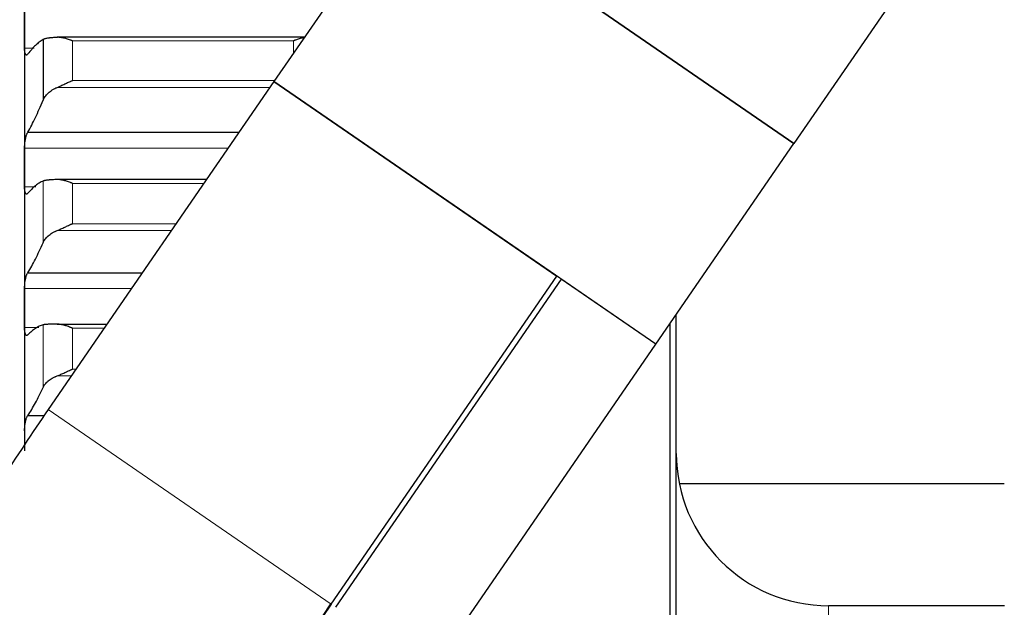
# Model space of a CAD drawing. Header units: inches. Extents: x 0 to 17820, y -10 to 12600.
# Tile 302 of 339: x 11826 to 11987, y 8896 to 8992. Entities that reach past the tile are written whole.
import ezdxf

# ---------------------------------------------------------------- set-up
doc = ezdxf.new("R2010")
doc.units = ezdxf.units.IN
doc.layers.add('1', color=7, linetype='Continuous', true_color=0xffffff)

msp = doc.modelspace()

# ---------------------------------------------------------------- linework, layer by layer
at = {"layer": '1', "color": 2, "linetype": 'Continuous', "lineweight": 25}
for p, q in [((12002.415, 9044.121), (11952.623, 8971.763)), ((11889.934, 9014.901), (11867.259, 8981.949)), ((11952.625, 8971.761), (11889.934, 9014.901)), ((11889.937, 9014.9), (11952.623, 8971.763)), ((11826.313, 9012.8), (11826.313, 8990.535)), ((11826.313, 8990.535), (11826.313, 8967.846)), ((11872.245, 8989.196), (11831.681, 8989.196)), ((11829.339, 8988.82), (11829.339, 8978.858)), ((11867.259, 8981.949), (11830.2, 8928.096)), ((11867.259, 8981.949), (11913.703, 8949.99)), ((11929.95, 8938.81), (11867.259, 8981.949)), ((11826.85, 8973.625), (11861.531, 8973.625)), ((11929.95, 8938.81), (11952.625, 8971.761)), ((11826.313, 8967.846), (11826.313, 8944.769)), ((11856.179, 8965.848), (11831.681, 8965.848)), ((11826.85, 8950.556), (11845.656, 8950.556)), ((11876.644, 8896.136), (11913.703, 8949.99)), ((11914.42, 8949.497), (11877.361, 8895.643)), ((11929.95, 8938.81), (11914.42, 8949.497)), ((11826.313, 8944.769), (11826.313, 8921.343)), ((11933.313, 8568.013), (11933.313, 8943.7)), ((11831.681, 8942.118), (11839.85, 8942.118)), ((11932.313, 8565.564), (11932.313, 8942.252)), ((11892.891, 8884.956), (11929.95, 8938.81)), ((11826.85, 8927.127), (11829.556, 8927.127)), ((11987.156, 8915.901), (11933.812, 8915.901)), ((11987.167, 8895.901), (11958.313, 8895.901))]:
    msp.add_line(p, q, dxfattribs=at)
at = {"layer": '1', "color": 110, "linetype": 'Continuous', "lineweight": 13}
for p, q in [((11834.168, 8988.609), (11870.457, 8988.609)), ((11834.168, 8988.609), (11834.168, 8982.104)), ((11870.457, 8988.609), (11870.457, 8986.596)), ((11826.315, 8987.426), (11827.868, 8987.426)), ((11834.168, 8982.104), (11867.365, 8982.104)), ((11831.681, 8980.975), (11866.588, 8980.975)), ((11826.315, 8971.011), (11859.732, 8971.011)), ((11829.339, 8965.602), (11829.339, 8955.47)), ((11834.168, 8965.225), (11855.75, 8965.225)), ((11834.168, 8965.225), (11834.168, 8958.609)), ((11826.315, 8964.681), (11828.187, 8964.681)), ((11834.168, 8958.609), (11851.198, 8958.609)), ((11831.681, 8957.49), (11850.427, 8957.49)), ((11826.315, 8947.986), (11843.888, 8947.986)), ((11826.315, 8941.553), (11828.652, 8941.553)), ((11829.339, 8942.001), (11829.339, 8931.715)), ((11834.168, 8941.457), (11839.395, 8941.457)), ((11834.168, 8941.457), (11834.168, 8934.741)), ((11834.168, 8934.741), (11834.773, 8934.741)), ((11831.681, 8933.633), (11834.011, 8933.633)), ((11830.2, 8928.096), (11876.644, 8896.136)), ((11958.313, 8895.901), (11958.313, 8705.953))]:
    msp.add_line(p, q, dxfattribs=at)
at = {"layer": '1', "color": 2, "linetype": 'Continuous', "lineweight": 25}
msp.add_arc((11958.313, 8920.901), 25, 180, 270, dxfattribs=at)
for centre, major_axis, start_param, end_param in [((11943.156, 8850.367), (-92.943, -135.064), 4.712389, 5.6613687), ((11942.44, 8850.86), (91.809, 133.417), 1.5707963, 2.519776)]:
    msp.add_ellipse(centre, major_axis=major_axis, ratio=0.4931559, start_param=start_param, end_param=end_param, dxfattribs=at)
for points in [[(11826.313, 8990.535), (11826.313, 8991.571), (11826.313, 8992.608), (11826.315, 8993.644)], [(11826.315, 8987.426), (11826.313, 8988.462), (11826.313, 8989.498), (11826.313, 8990.535)], [(11829.339, 8988.82), (11829.135, 8988.701), (11828.725, 8988.423), (11828.106, 8987.891), (11827.481, 8987.244), (11827.061, 8986.735), (11826.85, 8986.461)], [(11826.85, 8973.625), (11827.061, 8973.994), (11827.481, 8974.766), (11828.106, 8976.024), (11828.725, 8977.382), (11829.135, 8978.355), (11829.339, 8978.858)], [(11826.313, 8967.846), (11826.313, 8968.901), (11826.313, 8969.956), (11826.315, 8971.011)], [(11826.315, 8964.681), (11826.313, 8965.736), (11826.313, 8966.791), (11826.313, 8967.846)], [(11829.339, 8965.602), (11829.135, 8965.515), (11828.725, 8965.299), (11828.106, 8964.86), (11827.481, 8964.304), (11827.061, 8963.855), (11826.85, 8963.611)], [(11826.85, 8950.556), (11827.061, 8950.897), (11827.481, 8951.613), (11828.106, 8952.79), (11828.725, 8954.07), (11829.135, 8954.992), (11829.339, 8955.47)], [(11826.313, 8944.769), (11826.313, 8945.842), (11826.313, 8946.914), (11826.315, 8947.986)], [(11826.315, 8941.553), (11826.313, 8942.625), (11826.313, 8943.697), (11826.313, 8944.769)], [(11829.339, 8942.001), (11829.135, 8941.945), (11828.725, 8941.792), (11828.106, 8941.446), (11827.481, 8940.982), (11827.061, 8940.594), (11826.85, 8940.38)], [(11826.85, 8927.127), (11827.061, 8927.439), (11827.481, 8928.098), (11828.106, 8929.193), (11828.725, 8930.392), (11829.135, 8931.262), (11829.339, 8931.715)]]:
    msp.add_open_spline(points, degree=3, dxfattribs=at)
for points, knots in [([(11831.681, 8989.192), (11831.535, 8989.185), (11831.395, 8989.177), (11831.126, 8989.159), (11830.869, 8989.139), (11830.632, 8989.115), (11830.492, 8989.099), (11830.464, 8989.095), (11830.409, 8989.089), (11830.382, 8989.085), (11830.302, 8989.074), (11830.25, 8989.067), (11830.1, 8989.044), (11830.008, 8989.028), (11829.836, 8988.993), (11829.757, 8988.974), (11829.649, 8988.944), (11829.615, 8988.934), (11829.566, 8988.918), (11829.55, 8988.913), (11829.519, 8988.902), (11829.504, 8988.896), (11829.432, 8988.868), (11829.381, 8988.845), (11829.339, 8988.82)], [0, 0, 0, 0, 0.125, 0.125, 0.25, 0.375, 0.375, 0.40625, 0.40625, 0.4375, 0.4375, 0.5, 0.5, 0.625, 0.625, 0.75, 0.75, 0.8125, 0.8125, 0.84375, 0.84375, 0.875, 0.875, 1, 1, 1, 1]), ([(11834.168, 8988.609), (11834.165, 8988.61), (11834.162, 8988.611), (11834.155, 8988.614), (11834.152, 8988.615), (11834.142, 8988.619), (11834.122, 8988.628), (11834.076, 8988.646), (11833.983, 8988.683), (11833.798, 8988.754), (11833.641, 8988.812), (11833.327, 8988.92), (11833.119, 8988.984), (11832.808, 8989.064), (11832.704, 8989.088), (11832.549, 8989.12), (11832.497, 8989.13), (11832.393, 8989.147), (11832.342, 8989.155), (11832.187, 8989.176), (11832.084, 8989.186), (11831.881, 8989.197), (11831.781, 8989.197), (11831.681, 8989.192)], [0, 0, 0, 0, 0.0039062, 0.0039062, 0.0078125, 0.0078125, 0.015625, 0.03125, 0.0625, 0.125, 0.25, 0.25, 0.5, 0.5, 0.625, 0.625, 0.6875, 0.6875, 0.75, 0.75, 0.875, 0.875, 1, 1, 1, 1]), ([(11872.183, 8989.139), (11872.133, 8989.13), (11872.082, 8989.121), (11871.929, 8989.09), (11871.824, 8989.066), (11871.615, 8989.012), (11871.51, 8988.982), (11871.3, 8988.919), (11871.195, 8988.884), (11870.985, 8988.812), (11870.879, 8988.774), (11870.721, 8988.714), (11870.642, 8988.683), (11870.549, 8988.646), (11870.503, 8988.628), (11870.483, 8988.619), (11870.47, 8988.614), (11870.463, 8988.611), (11870.457, 8988.609)], [0, 0, 0, 0, 0.0890665, 0.0890665, 0.2712532, 0.2712532, 0.4534399, 0.4534399, 0.6356266, 0.6356266, 0.8178133, 0.8178133, 0.9089067, 0.9544533, 0.9772267, 0.9886133, 0.9886133, 1, 1, 1, 1]), ([(11826.85, 8986.461), (11826.815, 8986.407), (11826.781, 8986.365), (11826.731, 8986.32), (11826.715, 8986.308), (11826.69, 8986.294), (11826.682, 8986.29), (11826.665, 8986.284), (11826.657, 8986.282), (11826.617, 8986.274), (11826.587, 8986.281), (11826.543, 8986.309), (11826.529, 8986.321), (11826.509, 8986.344), (11826.502, 8986.353), (11826.489, 8986.372), (11826.483, 8986.382), (11826.451, 8986.436), (11826.429, 8986.491), (11826.404, 8986.575), (11826.399, 8986.592), (11826.39, 8986.629), (11826.386, 8986.648), (11826.373, 8986.706), (11826.365, 8986.748), (11826.344, 8986.879), (11826.334, 8986.977), (11826.325, 8987.11), (11826.323, 8987.137), (11826.32, 8987.193), (11826.319, 8987.221), (11826.316, 8987.306), (11826.315, 8987.365), (11826.315, 8987.426)], [0, 0, 0, 0, 0.125, 0.125, 0.1875, 0.1875, 0.21875, 0.21875, 0.25, 0.25, 0.375, 0.375, 0.4375, 0.4375, 0.46875, 0.46875, 0.5, 0.5, 0.625, 0.625, 0.65625, 0.65625, 0.6875, 0.6875, 0.75, 0.75, 0.875, 0.875, 0.90625, 0.90625, 0.9375, 0.9375, 1, 1, 1, 1]), ([(11831.681, 8980.975), (11831.781, 8981.017), (11831.881, 8981.061), (11832.082, 8981.151), (11832.183, 8981.198), (11832.387, 8981.293), (11832.49, 8981.342), (11832.696, 8981.44), (11832.801, 8981.489), (11833.01, 8981.588), (11833.115, 8981.637), (11833.325, 8981.735), (11833.43, 8981.783), (11833.64, 8981.878), (11833.746, 8981.924), (11833.904, 8981.993), (11833.983, 8982.027), (11834.076, 8982.066), (11834.122, 8982.085), (11834.142, 8982.093), (11834.155, 8982.099), (11834.162, 8982.101), (11834.168, 8982.104)], [0, 0, 0, 0, 0.125, 0.125, 0.25, 0.25, 0.375, 0.375, 0.5, 0.5, 0.625, 0.625, 0.75, 0.75, 0.875, 0.875, 0.9375, 0.96875, 0.984375, 0.9921875, 0.9921875, 1, 1, 1, 1]), ([(11829.339, 8978.858), (11829.381, 8978.963), (11829.431, 8979.067), (11829.546, 8979.271), (11829.675, 8979.473), (11829.833, 8979.669), (11829.962, 8979.813), (11830.007, 8979.86), (11830.077, 8979.931), (11830.101, 8979.955), (11830.15, 8980.001), (11830.174, 8980.024), (11830.299, 8980.138), (11830.511, 8980.314), (11830.746, 8980.477), (11830.993, 8980.633), (11831.122, 8980.707), (11831.292, 8980.795), (11831.326, 8980.812), (11831.396, 8980.846), (11831.5, 8980.897), (11831.608, 8980.944), (11831.681, 8980.975)], [0, 0, 0, 0, 0.125, 0.125, 0.25, 0.375, 0.375, 0.4375, 0.4375, 0.46875, 0.46875, 0.5, 0.5, 0.625, 0.75, 0.75, 0.875, 0.875, 0.90625, 0.90625, 0.9375, 1, 1, 1, 1]), ([(11826.315, 8971.011), (11826.315, 8971.073), (11826.317, 8971.197), (11826.325, 8971.389), (11826.334, 8971.519), (11826.342, 8971.618), (11826.345, 8971.651), (11826.351, 8971.717), (11826.354, 8971.75), (11826.372, 8971.915), (11826.389, 8972.045), (11826.413, 8972.206), (11826.419, 8972.238), (11826.427, 8972.286), (11826.429, 8972.302), (11826.435, 8972.334), (11826.449, 8972.412), (11826.475, 8972.55), (11826.501, 8972.667), (11826.528, 8972.782), (11826.543, 8972.838), (11826.586, 8973.001), (11826.617, 8973.101), (11826.665, 8973.237), (11826.681, 8973.281), (11826.705, 8973.343), (11826.714, 8973.363), (11826.731, 8973.402), (11826.739, 8973.421), (11826.781, 8973.512), (11826.816, 8973.574), (11826.85, 8973.625)], [0, 0, 0, 0, 0.0625, 0.125, 0.1875, 0.1875, 0.21875, 0.21875, 0.25, 0.25, 0.375, 0.375, 0.40625, 0.40625, 0.421875, 0.421875, 0.4375, 0.5, 0.5625, 0.5625, 0.625, 0.625, 0.75, 0.75, 0.8125, 0.8125, 0.84375, 0.84375, 0.875, 0.875, 1, 1, 1, 1]), ([(11831.681, 8965.847), (11831.535, 8965.844), (11831.395, 8965.839), (11831.126, 8965.829), (11830.869, 8965.818), (11830.632, 8965.804), (11830.492, 8965.794), (11830.464, 8965.792), (11830.409, 8965.788), (11830.382, 8965.785), (11830.302, 8965.779), (11830.25, 8965.774), (11830.1, 8965.759), (11830.008, 8965.749), (11829.836, 8965.725), (11829.757, 8965.713), (11829.649, 8965.692), (11829.615, 8965.685), (11829.566, 8965.673), (11829.55, 8965.67), (11829.519, 8965.662), (11829.504, 8965.658), (11829.432, 8965.638), (11829.381, 8965.621), (11829.339, 8965.602)], [0, 0, 0, 0, 0.125, 0.125, 0.25, 0.375, 0.375, 0.40625, 0.40625, 0.4375, 0.4375, 0.5, 0.5, 0.625, 0.625, 0.75, 0.75, 0.8125, 0.8125, 0.84375, 0.84375, 0.875, 0.875, 1, 1, 1, 1]), ([(11834.168, 8965.225), (11834.165, 8965.226), (11834.162, 8965.227), (11834.155, 8965.23), (11834.152, 8965.231), (11834.142, 8965.235), (11834.122, 8965.244), (11834.076, 8965.263), (11833.983, 8965.3), (11833.798, 8965.373), (11833.641, 8965.432), (11833.327, 8965.544), (11833.119, 8965.611), (11832.808, 8965.696), (11832.704, 8965.722), (11832.549, 8965.756), (11832.497, 8965.767), (11832.393, 8965.787), (11832.342, 8965.796), (11832.187, 8965.82), (11832.084, 8965.832), (11831.881, 8965.847), (11831.781, 8965.85), (11831.681, 8965.847)], [0, 0, 0, 0, 0.0039062, 0.0039062, 0.0078125, 0.0078125, 0.015625, 0.03125, 0.0625, 0.125, 0.25, 0.25, 0.5, 0.5, 0.625, 0.625, 0.6875, 0.6875, 0.75, 0.75, 0.875, 0.875, 1, 1, 1, 1]), ([(11826.85, 8963.611), (11826.815, 8963.562), (11826.781, 8963.525), (11826.731, 8963.487), (11826.715, 8963.477), (11826.69, 8963.467), (11826.682, 8963.465), (11826.665, 8963.461), (11826.657, 8963.46), (11826.617, 8963.459), (11826.587, 8963.47), (11826.543, 8963.506), (11826.529, 8963.521), (11826.509, 8963.548), (11826.502, 8963.558), (11826.489, 8963.58), (11826.483, 8963.591), (11826.451, 8963.651), (11826.429, 8963.711), (11826.404, 8963.8), (11826.399, 8963.818), (11826.39, 8963.857), (11826.386, 8963.877), (11826.373, 8963.939), (11826.365, 8963.983), (11826.344, 8964.12), (11826.334, 8964.22), (11826.325, 8964.358), (11826.323, 8964.386), (11826.32, 8964.443), (11826.319, 8964.471), (11826.316, 8964.559), (11826.315, 8964.619), (11826.315, 8964.681)], [0, 0, 0, 0, 0.125, 0.125, 0.1875, 0.1875, 0.21875, 0.21875, 0.25, 0.25, 0.375, 0.375, 0.4375, 0.4375, 0.46875, 0.46875, 0.5, 0.5, 0.625, 0.625, 0.65625, 0.65625, 0.6875, 0.6875, 0.75, 0.75, 0.875, 0.875, 0.90625, 0.90625, 0.9375, 0.9375, 1, 1, 1, 1]), ([(11831.681, 8957.49), (11831.781, 8957.53), (11831.881, 8957.572), (11832.082, 8957.66), (11832.183, 8957.705), (11832.387, 8957.799), (11832.49, 8957.846), (11832.696, 8957.943), (11832.801, 8957.992), (11833.01, 8958.09), (11833.115, 8958.139), (11833.325, 8958.236), (11833.43, 8958.285), (11833.64, 8958.38), (11833.746, 8958.427), (11833.904, 8958.496), (11833.983, 8958.53), (11834.076, 8958.57), (11834.122, 8958.589), (11834.142, 8958.598), (11834.155, 8958.603), (11834.162, 8958.606), (11834.168, 8958.609)], [0, 0, 0, 0, 0.125, 0.125, 0.25, 0.25, 0.375, 0.375, 0.5, 0.5, 0.625, 0.625, 0.75, 0.75, 0.875, 0.875, 0.9375, 0.96875, 0.984375, 0.9921875, 0.9921875, 1, 1, 1, 1]), ([(11829.339, 8955.47), (11829.381, 8955.57), (11829.431, 8955.669), (11829.546, 8955.864), (11829.675, 8956.056), (11829.833, 8956.242), (11829.962, 8956.379), (11830.007, 8956.425), (11830.077, 8956.492), (11830.101, 8956.515), (11830.15, 8956.559), (11830.174, 8956.581), (11830.299, 8956.69), (11830.511, 8956.858), (11830.746, 8957.014), (11830.993, 8957.162), (11831.122, 8957.233), (11831.292, 8957.317), (11831.326, 8957.334), (11831.396, 8957.367), (11831.5, 8957.415), (11831.608, 8957.46), (11831.681, 8957.49)], [0, 0, 0, 0, 0.125, 0.125, 0.25, 0.375, 0.375, 0.4375, 0.4375, 0.46875, 0.46875, 0.5, 0.5, 0.625, 0.75, 0.75, 0.875, 0.875, 0.90625, 0.90625, 0.9375, 1, 1, 1, 1]), ([(11826.315, 8947.986), (11826.315, 8948.048), (11826.317, 8948.175), (11826.325, 8948.368), (11826.334, 8948.499), (11826.342, 8948.598), (11826.345, 8948.631), (11826.351, 8948.698), (11826.354, 8948.731), (11826.372, 8948.895), (11826.389, 8949.025), (11826.413, 8949.184), (11826.419, 8949.216), (11826.427, 8949.263), (11826.429, 8949.279), (11826.435, 8949.31), (11826.449, 8949.388), (11826.475, 8949.524), (11826.501, 8949.639), (11826.528, 8949.751), (11826.543, 8949.805), (11826.586, 8949.964), (11826.617, 8950.06), (11826.665, 8950.192), (11826.681, 8950.234), (11826.705, 8950.292), (11826.714, 8950.312), (11826.731, 8950.349), (11826.739, 8950.366), (11826.781, 8950.452), (11826.816, 8950.51), (11826.85, 8950.556)], [0, 0, 0, 0, 0.0625, 0.125, 0.1875, 0.1875, 0.21875, 0.21875, 0.25, 0.25, 0.375, 0.375, 0.40625, 0.40625, 0.421875, 0.421875, 0.4375, 0.5, 0.5625, 0.5625, 0.625, 0.625, 0.75, 0.75, 0.8125, 0.8125, 0.84375, 0.84375, 0.875, 0.875, 1, 1, 1, 1]), ([(11826.85, 8940.38), (11826.815, 8940.336), (11826.781, 8940.304), (11826.731, 8940.273), (11826.715, 8940.266), (11826.69, 8940.26), (11826.682, 8940.259), (11826.665, 8940.258), (11826.657, 8940.258), (11826.617, 8940.263), (11826.587, 8940.28), (11826.543, 8940.323), (11826.529, 8940.341), (11826.509, 8940.372), (11826.502, 8940.383), (11826.489, 8940.407), (11826.483, 8940.419), (11826.451, 8940.485), (11826.429, 8940.55), (11826.404, 8940.644), (11826.399, 8940.664), (11826.39, 8940.704), (11826.386, 8940.725), (11826.373, 8940.79), (11826.365, 8940.836), (11826.344, 8940.979), (11826.334, 8941.083), (11826.325, 8941.224), (11826.323, 8941.252), (11826.32, 8941.311), (11826.319, 8941.34), (11826.316, 8941.43), (11826.315, 8941.491), (11826.315, 8941.553)], [0, 0, 0, 0, 0.125, 0.125, 0.1875, 0.1875, 0.21875, 0.21875, 0.25, 0.25, 0.375, 0.375, 0.4375, 0.4375, 0.46875, 0.46875, 0.5, 0.5, 0.625, 0.625, 0.65625, 0.65625, 0.6875, 0.6875, 0.75, 0.75, 0.875, 0.875, 0.90625, 0.90625, 0.9375, 0.9375, 1, 1, 1, 1]), ([(11831.681, 8942.118), (11831.535, 8942.118), (11831.395, 8942.117), (11831.126, 8942.116), (11830.869, 8942.113), (11830.632, 8942.109), (11830.492, 8942.105), (11830.464, 8942.104), (11830.409, 8942.103), (11830.382, 8942.102), (11830.302, 8942.099), (11830.25, 8942.097), (11830.1, 8942.09), (11830.008, 8942.085), (11829.836, 8942.073), (11829.757, 8942.067), (11829.649, 8942.055), (11829.615, 8942.051), (11829.566, 8942.045), (11829.55, 8942.042), (11829.519, 8942.038), (11829.504, 8942.035), (11829.432, 8942.023), (11829.381, 8942.013), (11829.339, 8942.001)], [0, 0, 0, 0, 0.125, 0.125, 0.25, 0.375, 0.375, 0.40625, 0.40625, 0.4375, 0.4375, 0.5, 0.5, 0.625, 0.625, 0.75, 0.75, 0.8125, 0.8125, 0.84375, 0.84375, 0.875, 0.875, 1, 1, 1, 1]), ([(11834.168, 8941.457), (11834.165, 8941.458), (11834.162, 8941.46), (11834.155, 8941.463), (11834.152, 8941.464), (11834.142, 8941.468), (11834.122, 8941.477), (11834.076, 8941.496), (11833.983, 8941.534), (11833.904, 8941.566), (11833.746, 8941.629), (11833.641, 8941.669), (11833.327, 8941.784), (11833.119, 8941.854), (11832.808, 8941.944), (11832.704, 8941.972), (11832.549, 8942.009), (11832.497, 8942.02), (11832.393, 8942.042), (11832.342, 8942.052), (11832.187, 8942.079), (11832.084, 8942.093), (11831.881, 8942.113), (11831.781, 8942.118), (11831.681, 8942.118)], [0, 0, 0, 0, 0.0039062, 0.0039062, 0.0078125, 0.0078125, 0.015625, 0.03125, 0.0625, 0.125, 0.125, 0.25, 0.25, 0.5, 0.5, 0.625, 0.625, 0.6875, 0.6875, 0.75, 0.75, 0.875, 0.875, 1, 1, 1, 1]), ([(11831.681, 8933.633), (11831.781, 8933.672), (11831.881, 8933.712), (11832.082, 8933.797), (11832.183, 8933.842), (11832.387, 8933.933), (11832.49, 8933.979), (11832.696, 8934.074), (11832.801, 8934.123), (11833.01, 8934.22), (11833.115, 8934.269), (11833.325, 8934.366), (11833.43, 8934.414), (11833.64, 8934.51), (11833.746, 8934.557), (11833.904, 8934.627), (11833.983, 8934.661), (11834.076, 8934.701), (11834.122, 8934.721), (11834.142, 8934.73), (11834.155, 8934.735), (11834.162, 8934.738), (11834.168, 8934.741)], [0, 0, 0, 0, 0.125, 0.125, 0.25, 0.25, 0.375, 0.375, 0.5, 0.5, 0.625, 0.625, 0.75, 0.75, 0.875, 0.875, 0.9375, 0.96875, 0.984375, 0.9921875, 0.9921875, 1, 1, 1, 1]), ([(11829.339, 8931.715), (11829.381, 8931.81), (11829.431, 8931.903), (11829.546, 8932.087), (11829.675, 8932.27), (11829.833, 8932.446), (11829.962, 8932.577), (11830.007, 8932.62), (11830.077, 8932.684), (11830.101, 8932.706), (11830.15, 8932.748), (11830.174, 8932.769), (11830.299, 8932.872), (11830.511, 8933.032), (11830.746, 8933.18), (11830.993, 8933.322), (11831.122, 8933.389), (11831.292, 8933.469), (11831.326, 8933.485), (11831.396, 8933.516), (11831.5, 8933.562), (11831.608, 8933.606), (11831.681, 8933.633)], [0, 0, 0, 0, 0.125, 0.125, 0.25, 0.375, 0.375, 0.4375, 0.4375, 0.46875, 0.46875, 0.5, 0.5, 0.625, 0.75, 0.75, 0.875, 0.875, 0.90625, 0.90625, 0.9375, 1, 1, 1, 1]), ([(11830.2, 8928.096), (11827.55, 8924.244), (11820.107, 8913.054), (11808.665, 8894.02), (11796.663, 8870.977), (11786.353, 8847.661), (11777.882, 8824.303), (11771.389, 8801.11), (11767.029, 8778.278), (11765.441, 8761.104), (11765.264, 8751.566), (11765.263, 8749.263)], [0, 0, 0, 0, 0.0666313, 0.1920589, 0.3177523, 0.4438976, 0.5707499, 0.6985804, 0.8276498, 0.9581135, 1, 1, 1, 1]), ([(11826.315, 8924.605), (11826.315, 8924.668), (11826.317, 8924.796), (11826.325, 8924.991), (11826.334, 8925.122), (11826.342, 8925.222), (11826.345, 8925.255), (11826.351, 8925.321), (11826.354, 8925.354), (11826.372, 8925.518), (11826.389, 8925.647), (11826.413, 8925.805), (11826.419, 8925.836), (11826.427, 8925.883), (11826.429, 8925.899), (11826.435, 8925.93), (11826.449, 8926.006), (11826.475, 8926.14), (11826.501, 8926.252), (11826.528, 8926.361), (11826.543, 8926.414), (11826.586, 8926.568), (11826.617, 8926.661), (11826.665, 8926.787), (11826.681, 8926.827), (11826.705, 8926.883), (11826.714, 8926.901), (11826.731, 8926.936), (11826.739, 8926.952), (11826.781, 8927.032), (11826.816, 8927.085), (11826.85, 8927.127)], [0, 0, 0, 0, 0.0625, 0.125, 0.1875, 0.1875, 0.21875, 0.21875, 0.25, 0.25, 0.375, 0.375, 0.40625, 0.40625, 0.421875, 0.421875, 0.4375, 0.5, 0.5625, 0.5625, 0.625, 0.625, 0.75, 0.75, 0.8125, 0.8125, 0.84375, 0.84375, 0.875, 0.875, 1, 1, 1, 1])]:
    msp.add_open_spline(points, degree=3, knots=knots, dxfattribs=at)

doc.saveas('drawing.dxf')
